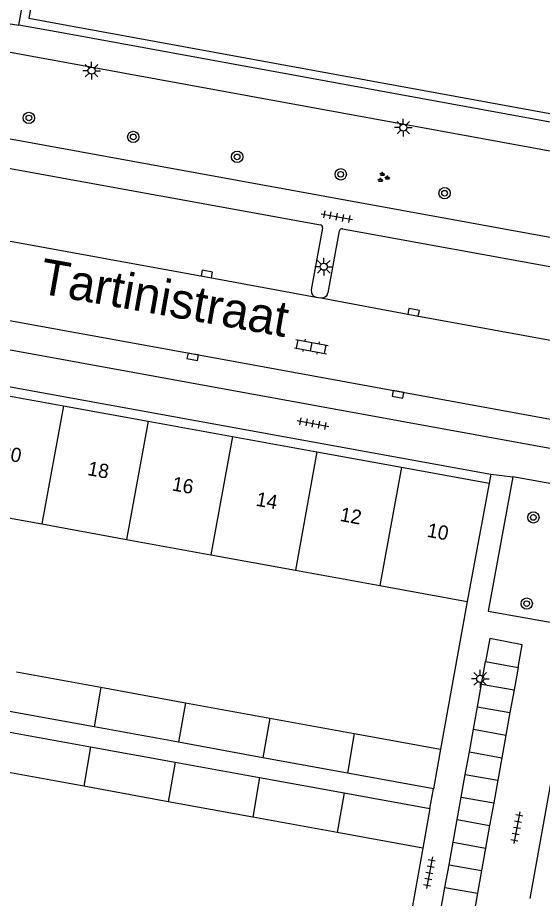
# Model space of a CAD drawing. Extents: x 132999 to 136000, y 398499 to 400501.
# Drawn here: x 133312.5 to 133349.4, y 399609.2 to 399671.2 of the extents above; entities that cross this region are included whole.
import ezdxf

# ---------------------------------------------------------------- set-up
doc = ezdxf.new("R2010")
doc.units = 0
for name, color, linetype in [('gg-afsc-muur', 7, 'Continuous'), ('gg-anno-huisnummerreeks BGT', 7, 'Continuous'), ('gg-anno-openbare ruimte label', 7, 'Continuous'), ('gg-bbg-bijgebouw', 7, 'Continuous'), ('gg-bbg-gedigitaliseerde bebouwing', 7, 'Continuous'), ('gg-bbg-hoofdgebouw', 7, 'Continuous'), ('gg-bbg-tussenscheiding', 7, 'Continuous'), ('gg-knt-verharding', 7, 'Continuous'), ('gg-knt-verharding nz', 7, 'Continuous'), ('gt-grn-groengrens', 7, 'Continuous'), ('gt-grn-weggrens', 7, 'Continuous'), ('gt-symb-boom', 7, 'Continuous'), ('gt-symb-groenvak', 7, 'Continuous'), ('gt-symb-klinker verharding', 7, 'Continuous'), ('gt-symb-kolk', 7, 'Continuous'), ('gt-symb-lichtmast', 7, 'Continuous'), ('gt-symb-tegel verharding', 7, 'Continuous')]:
    doc.layers.add(name, color=color, linetype=linetype)

# ---------------------------------------------------------------- blocks, each defined once
blk = doc.blocks.new('gt0-LMAST')
at = {"layer": 'gt-symb-lichtmast'}
for p, q in [((-0.005, 0.246), (-0.005, 0.621)), ((-0.182, 0.173), (-0.447, 0.438)), ((0.172, 0.173), (0.437, 0.438)), ((-0.255, -0.004), (-0.63, -0.004)), ((-0.182, -0.181), (-0.447, -0.446)), ((-0.005, -0.254), (-0.005, -0.629)), ((0.437, -0.446), (0.172, -0.181)), ((0.245, -0.004), (0.62, -0.004))]:
    blk.add_line(p, q, dxfattribs=at)
blk.add_circle((-0.005, -0.004), 0.25, dxfattribs=at)
blk = doc.blocks.new('gt0-KOLK')
at = {"layer": 'gt-symb-kolk'}
blk.add_lwpolyline([(0, 0), (0.375, 0), (0.375, 0.4), (-0.375, 0.4), (-0.375, 0), (0, 0)], dxfattribs=at)
blk = doc.blocks.new('gt0-TEG1')
at = {"layer": 'gt-symb-tegel verharding'}
for p, q in [((-1.125, 0), (1.125, 0)), ((-0.9, -0.25), (-0.9, 0.25)), ((-0.45, -0.25), (-0.45, 0.25)), ((0, -0.25), (0, 0.25)), ((0.45, -0.25), (0.45, 0.25)), ((0.9, -0.25), (0.9, 0.25))]:
    blk.add_line(p, q, dxfattribs=at)
blk = doc.blocks.new('gt0-BOOM')
at = {"layer": 'gt-symb-boom'}
for radius in [0.4, 0.2]:
    blk.add_circle((0, 0), radius, dxfattribs=at)
blk = doc.blocks.new('gt0-GRVAK')
at = {"layer": 'gt-symb-groenvak'}
for p, q in [((-0.11, 0.189), (-0.228, 0.24)), ((-0.182, 0.153), (0.088, 0.153)), ((-0.091, 0.211), (-0.156, 0.322)), ((-0.047, 0.214), (-0.047, 0.393)), ((-0.004, 0.211), (0.061, 0.322)), ((0.015, 0.189), (0.133, 0.24)), ((0.262, -0.052), (0.197, 0.059)), ((0.305, -0.049), (0.305, 0.13)), ((0.349, -0.052), (0.414, 0.059)), ((-0.245, -0.228), (-0.363, -0.177)), ((-0.318, -0.264), (-0.047, -0.264)), ((-0.226, -0.206), (-0.291, -0.095)), ((-0.183, -0.203), (-0.183, -0.024)), ((-0.139, -0.206), (-0.074, -0.095)), ((-0.12, -0.228), (-0.002, -0.177)), ((0.243, -0.074), (0.125, -0.023)), ((0.17, -0.11), (0.441, -0.11)), ((0.368, -0.074), (0.486, -0.023))]:
    blk.add_line(p, q, dxfattribs=at)
blk = doc.blocks.new('gt0-KL1')
at = {"layer": 'gt-symb-klinker verharding'}
for p, q in [((-1.15, 0.3), (1.15, 0.3)), ((-1, -0.3), (-1, 0.3)), ((-0.5, 0.3), (-0.5, 0.45)), ((0, -0.3), (0, 0.3)), ((0.5, 0.3), (0.5, 0.45)), ((1, -0.3), (1, 0.3)), ((-1.15, -0.3), (1.15, -0.3)), ((-0.5, -0.45), (-0.5, -0.3)), ((0.5, -0.45), (0.5, -0.3))]:
    blk.add_line(p, q, dxfattribs=at)

msp = doc.modelspace()

# ---------------------------------------------------------------- linework, layer by layer
at = {"layer": 'gg-afsc-muur'}
for p, q in [((133344.08, 399630.11), (133342.22, 399619.71)), ((133340.96, 399612.76), (133339.11, 399602.45))]:
    msp.add_line(p, q, dxfattribs=at)
at = {"layer": 'gg-bbg-bijgebouw'}
for p, q in [((133345.095, 399624.293), (133345.381, 399625.882)), ((133347.664, 399625.471), (133347.379, 399623.883)), ((133312.379, 399625.15), (133318.321, 399624.067)), ((133344.809, 399622.704), (133345.095, 399624.293)), ((133318.321, 399624.067), (133324.263, 399622.984)), ((133347.379, 399623.883), (133347.093, 399622.294)), ((133324.263, 399622.984), (133330.205, 399621.9)), ((133317.841, 399621.285), (133311.899, 399622.372)), ((133344.523, 399621.116), (133344.809, 399622.704)), ((133330.205, 399621.9), (133336.145, 399620.817)), ((133347.093, 399622.294), (133346.808, 399620.705)), ((133323.782, 399620.199), (133317.841, 399621.285)), ((133344.238, 399619.527), (133344.523, 399621.116)), ((133311.657, 399620.968), (133317.599, 399619.886)), ((133336.145, 399620.817), (133342.22, 399619.71)), ((133346.808, 399620.705), (133346.522, 399619.116)), ((133317.599, 399619.886), (133323.541, 399618.803)), ((133329.724, 399619.113), (133323.782, 399620.199)), ((133342.22, 399619.71), (133341.72, 399616.92)), ((133343.952, 399617.938), (133344.238, 399619.527)), ((133323.541, 399618.803), (133329.483, 399617.72)), ((133335.664, 399618.027), (133329.724, 399619.113)), ((133346.522, 399619.116), (133346.236, 399617.528)), ((133317.12, 399617.107), (133311.178, 399618.19)), ((133341.72, 399616.92), (133335.664, 399618.027)), ((133329.483, 399617.72), (133335.424, 399616.638)), ((133343.666, 399616.349), (133343.952, 399617.938)), ((133346.236, 399617.528), (133345.951, 399615.939)), ((133323.061, 399616.023), (133317.12, 399617.107)), ((133335.424, 399616.638), (133341.45, 399615.54)), ((133343.38, 399614.761), (133343.666, 399616.349)), ((133329.003, 399614.94), (133323.061, 399616.023)), ((133341.45, 399615.54), (133340.96, 399612.76)), ((133345.951, 399615.939), (133345.665, 399614.35)), ((133334.944, 399613.857), (133329.003, 399614.94)), ((133343.094, 399613.172), (133343.38, 399614.761)), ((133345.665, 399614.35), (133345.379, 399612.761)), ((133340.96, 399612.76), (133334.944, 399613.857)), ((133342.809, 399611.583), (133343.094, 399613.172)), ((133345.379, 399612.761), (133345.094, 399611.173)), ((133342.523, 399609.995), (133342.809, 399611.583)), ((133345.094, 399611.173), (133344.808, 399609.584)), ((133342.237, 399608.406), (133342.523, 399609.995)), ((133344.808, 399609.584), (133344.523, 399607.995))]:
    msp.add_line(p, q, dxfattribs=at)
msp.add_lwpolyline([(133347.664, 399625.471), (133347.95, 399627.06), (133345.67, 399627.49), (133345.381, 399625.882)], dxfattribs=at)
at = {"layer": 'gg-bbg-gedigitaliseerde bebouwing'}
for p, q in [((133308.233, 399636.638), (133314.175, 399635.556)), ((133314.175, 399635.556), (133320.117, 399634.474)), ((133320.117, 399634.474), (133326.059, 399633.392)), ((133326.059, 399633.392), (133332.001, 399632.31)), ((133332.001, 399632.31), (133337.942, 399631.228)), ((133337.942, 399631.228), (133344.08, 399630.11))]:
    msp.add_line(p, q, dxfattribs=at)
at = {"layer": 'gg-bbg-hoofdgebouw'}
for p, q in [((133309.754, 399644.954), (133315.697, 399643.873)), ((133315.697, 399643.873), (133321.639, 399642.793)), ((133321.639, 399642.793), (133327.581, 399641.712)), ((133327.581, 399641.712), (133333.523, 399640.632)), ((133333.523, 399640.632), (133339.465, 399639.551)), ((133339.465, 399639.551), (133345.63, 399638.43)), ((133345.63, 399638.43), (133344.08, 399630.11))]:
    msp.add_line(p, q, dxfattribs=at)
at = {"layer": 'gg-bbg-tussenscheiding'}
for p, q in [((133315.697, 399643.873), (133314.175, 399635.556)), ((133321.639, 399642.793), (133320.117, 399634.474)), ((133327.581, 399641.712), (133326.059, 399633.392)), ((133333.523, 399640.632), (133332.001, 399632.31)), ((133339.465, 399639.551), (133337.942, 399631.228)), ((133345.381, 399625.882), (133347.664, 399625.471)), ((133345.095, 399624.293), (133347.379, 399623.883)), ((133318.321, 399624.067), (133317.841, 399621.285)), ((133324.263, 399622.984), (133323.782, 399620.199)), ((133344.809, 399622.704), (133347.093, 399622.294)), ((133330.205, 399621.9), (133329.724, 399619.113)), ((133344.523, 399621.116), (133346.808, 399620.705)), ((133336.145, 399620.817), (133335.664, 399618.027)), ((133317.599, 399619.886), (133317.12, 399617.107)), ((133344.238, 399619.527), (133346.522, 399619.116)), ((133323.541, 399618.803), (133323.061, 399616.023)), ((133329.483, 399617.72), (133329.003, 399614.94)), ((133343.952, 399617.938), (133346.236, 399617.528)), ((133335.424, 399616.638), (133334.944, 399613.857)), ((133343.666, 399616.349), (133345.951, 399615.939)), ((133343.38, 399614.761), (133345.665, 399614.35)), ((133343.094, 399613.172), (133345.379, 399612.761)), ((133342.809, 399611.583), (133345.094, 399611.173)), ((133342.523, 399609.995), (133344.808, 399609.584))]:
    msp.add_line(p, q, dxfattribs=at)
at = {"layer": 'gg-knt-verharding'}
for p, q in [((133312.554, 399670.642), (133315.21, 399685.491)), ((133304.13, 399670.169), (133376.486, 399656.941)), ((133375.41, 399651.053), (133304.521, 399663.977)), ((133304.158, 399661.979), (133333.758, 399656.601)), ((133333.912, 399656.383), (133333.118, 399652.019)), ((133334.297, 399651.81), (133335.105, 399656.166)), ((133335.319, 399656.323), (133374.782, 399649.113)), ((133287.702, 399652.239), (133372.528, 399636.748)), ((133333.47, 399651.515), (133333.785, 399651.462)), ((133286.135, 399649.902), (133345.747, 399639.071)), ((133345.747, 399639.071), (133345.63, 399638.43)), ((133353.552, 399637.725), (133347.305, 399638.873)), ((133350.011, 399617.677), (133348.5, 399609.21))]:
    msp.add_line(p, q, dxfattribs=at)
for points in [[(133364.158, 399661.207), (133315.825, 399670.057), (133312.554, 399670.642)], [(133347.305, 399638.873), (133345.57, 399629.42), (133351.914, 399628.31)]]:
    msp.add_lwpolyline(points, dxfattribs=at)
for centre, radius, start, end in [((133333.752, 399656.434), 0.167, 342.41783, 88.05862), ((133335.297, 399656.129), 0.195, 83.45961, 169.07128), ((133333.559, 399651.952), 0.446, 171.34896, 258.51291), ((133333.854, 399651.911), 0.454, 261.2586, 347.14831)]:
    msp.add_arc(centre, radius, start, end, dxfattribs=at)
at = {"layer": 'gg-knt-verharding nz'}
for points in [[(133302.661, 399657.127), (133325.737, 399652.939), (133333.47, 399651.515)], [(133373.155, 399638.658), (133324.82, 399647.51), (133310.064, 399650.178), (133287.842, 399654.222)], [(133333.785, 399651.462), (133340.28, 399650.246), (133356.514, 399647.298), (133372.595, 399644.357), (133374.164, 399644.093)]]:
    msp.add_lwpolyline(points, dxfattribs=at)
at = {"layer": 'gt-grn-groengrens'}
for points in [[(133369.346, 399660.867), (133371.895, 399674.828), (133315.738, 399685.035), (133313.251, 399671.127)], [(133313.251, 399671.127), (133315.932, 399670.647), (133364.266, 399661.797), (133364.158, 399661.207)]]:
    msp.add_lwpolyline(points, dxfattribs=at)
at = {"layer": 'gt-grn-weggrens'}
for p, q in [((133307.86, 399671.38), (133312.554, 399670.642)), ((133345.747, 399639.071), (133347.305, 399638.873)), ((133341.45, 399615.54), (133341.72, 399616.92))]:
    msp.add_line(p, q, dxfattribs=at)

# ---------------------------------------------------------------- block references
at = {"layer": 'gt-symb-boom'}
for p in [(133313.257, 399664.112), (133320.599, 399662.779), (133327.907, 399661.378), (133335.19, 399660.148), (133342.499, 399658.822)]:
    msp.add_blockref('gt0-BOOM', p, dxfattribs=at)
for p, rotation in [((133348.741, 399636.019), -100.54573436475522), ((133348.272, 399629.953), -100.54573436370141)]:
    msp.add_blockref('gt0-BOOM', p, dxfattribs=dict(at, rotation=rotation))
at = {"layer": 'gt-symb-groenvak'}
msp.add_blockref('gt0-GRVAK', (133338.172, 399659.937), dxfattribs=at)
at = {"layer": 'gt-symb-klinker verharding', "rotation": -10.71464389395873}
msp.add_blockref('gt0-KL1', (133333.12, 399648.028), dxfattribs=at)
at = {"layer": 'gt-symb-kolk'}
for p, rotation in [((133325.737, 399652.939), -10.287523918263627), ((133340.28, 399650.246), -10.599330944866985), ((133324.82, 399647.51), 169.638130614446), ((133339.252, 399644.87), 169.63019235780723)]:
    msp.add_blockref('gt0-KOLK', p, dxfattribs=dict(at, rotation=rotation))
at = {"layer": 'gt-symb-lichtmast'}
for p in [(133317.674, 399667.443), (133339.597, 399663.437), (133334.004, 399653.653), (133345.01, 399624.666)]:
    msp.add_blockref('gt0-LMAST', p, dxfattribs=at)
at = {"layer": 'gt-symb-tegel verharding'}
for p, rotation in [((133334.924, 399657.17), -10.71464389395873), ((133333.24, 399642.614), -10.714643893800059), ((133347.579, 399614.197), -100.65836150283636), ((133341.432, 399611.029), -100.65836150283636)]:
    msp.add_blockref('gt0-TEG1', p, dxfattribs=dict(at, rotation=rotation))

# ---------------------------------------------------------------- texts
at = {"layer": 'gg-anno-huisnummerreeks BGT'}
for s, p in [('20', (133311.174, 399640.122)), ('18', (133317.332, 399639.002)), ('16', (133323.274, 399637.922)), ('14', (133329.18, 399636.848)), ('12', (133335.09, 399635.773)), ('10', (133341.211, 399634.66))]:
    msp.add_text(s, height=1, rotation=349.7, dxfattribs=at).set_placement(p)
at = {"layer": 'gg-anno-openbare ruimte label'}
msp.add_text('Tartinistraat', height=2.5, rotation=349.9, dxfattribs=at).set_placement((133313.885, 399651.797))

doc.saveas('drawing.dxf')
